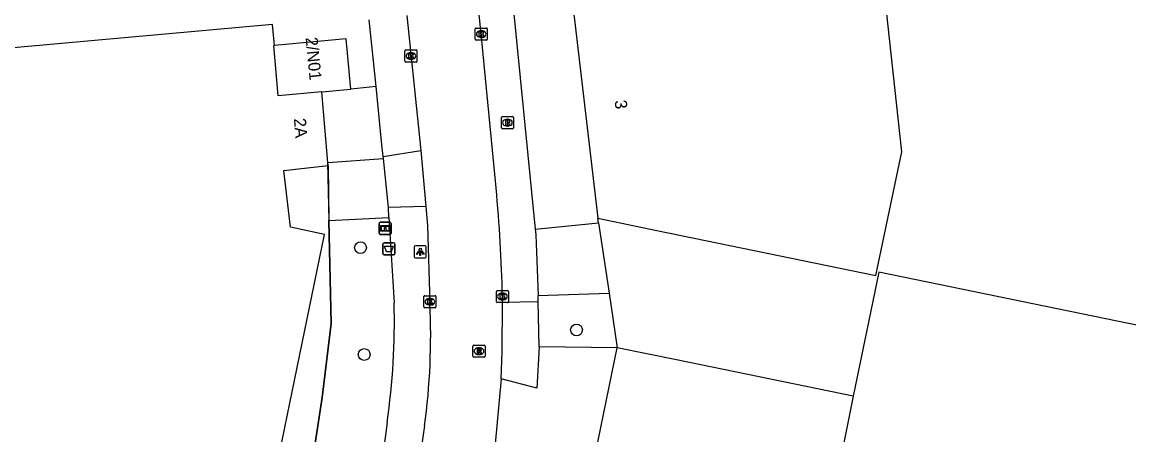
# Model space of a CAD drawing. Extents: x 158087 to 159494, y 382905 to 383981.
# Drawn here: x 158677.2 to 158768.8, y 383054.6 to 383088.8 of the extents above; entities that cross this region are included whole.
import ezdxf

# ---------------------------------------------------------------- set-up
doc = ezdxf.new("R2010")
doc.units = 0
for name, color, linetype in [('IMGEO_Afvalbak', 7, 'Continuous'), ('IMGEO_Boom', 7, 'Continuous'), ('IMGEO_Brandkraan', 7, 'Continuous'), ('IMGEO_Groenvoorziening', 7, 'Continuous'), ('IMGEO_Hek', 7, 'Continuous'), ('IMGEO_Informatiebord', 7, 'Continuous'), ('IMGEO_Kolk', 7, 'Continuous'), ('IMGEO_Lichtpunt', 7, 'Continuous'), ('IMGEO_Pand', 7, 'Continuous'), ('IMGEO_Pand_nummerreeks', 7, 'Continuous'), ('IMGEO_Parkeervlak_open', 7, 'Continuous'), ('IMGEO_Rijbaan_lokaal_open', 7, 'Continuous'), ('IMGEO_Rioolput', 7, 'Continuous'), ('IMGEO_Voetpad_open', 7, 'Continuous')]:
    doc.layers.add(name, color=color, linetype=linetype)

msp = doc.modelspace()

# ---------------------------------------------------------------- linework, layer by layer
at = {"layer": 'IMGEO_Afvalbak'}
for p, q in [((158707.048, 383069.618), (158707.048, 383070.418)), ((158707.048, 383070.418), (158707.048, 383069.618)), ((158707.148, 383070.518), (158707.938, 383070.518)), ((158707.938, 383070.518), (158707.148, 383070.518)), ((158708.038, 383070.418), (158708.038, 383069.618)), ((158708.038, 383069.618), (158708.038, 383070.418)), ((158707.938, 383069.518), (158707.148, 383069.518)), ((158707.148, 383069.518), (158707.938, 383069.518))]:
    msp.add_line(p, q, dxfattribs=at)
msp.add_lwpolyline([(158707.191, 383070.232), (158707.895, 383070.232), (158707.746, 383069.762), (158707.34, 383069.762), (158707.191, 383070.232)], dxfattribs=at)
for centre, start, end in [((158707.148, 383070.418), 90, 180), ((158707.148, 383070.418), 90, 180), ((158707.938, 383070.418), 0, 90), ((158707.938, 383070.418), 360, 90), ((158707.148, 383069.618), 180, 270), ((158707.148, 383069.618), 180, 270), ((158707.938, 383069.618), 270, 0), ((158707.938, 383069.618), 270, 0)]:
    msp.add_arc(centre, 0.1, start, end, dxfattribs=at)
at = {"layer": 'IMGEO_Boom'}
for centre in [(158705.195, 383070.105), (158723.091, 383063.296), (158705.498, 383061.268)]:
    msp.add_circle(centre, 0.489, dxfattribs=at)
at = {"layer": 'IMGEO_Brandkraan'}
for p, q in [((158716.867, 383080.021), (158716.867, 383080.873)), ((158716.942, 383080.947), (158717.794, 383080.947)), ((158717.355, 383080.727), (158717.38, 383080.727)), ((158717.868, 383080.873), (158717.868, 383080.021)), ((158717.794, 383079.947), (158716.942, 383079.947)), ((158717.378, 383080.167), (158717.353, 383080.167))]:
    msp.add_line(p, q, dxfattribs=at)
for points in [[(158716.867, 383080.021), (158716.867, 383080.873)], [(158716.942, 383080.947), (158717.794, 383080.947)], [(158717.215, 383080.647), (158717.215, 383080.247), (158717.428, 383080.247)], [(158717.446, 383080.647), (158717.215, 383080.647)], [(158717.394, 383080.566), (158717.34, 383080.566), (158717.34, 383080.49)], [(158717.34, 383080.49), (158717.393, 383080.49)], [(158717.402, 383080.414), (158717.34, 383080.414), (158717.34, 383080.333)], [(158717.34, 383080.333), (158717.402, 383080.333)], [(158717.868, 383080.873), (158717.868, 383080.021)], [(158717.794, 383079.947), (158716.942, 383079.947)]]:
    msp.add_lwpolyline(points, dxfattribs=at)
for centre, radius, start, end in [((158716.944, 383080.871), 0.0765, 91.55205, 178.44795), ((158716.944, 383080.871), 0.0765, 91.55205, 178.44795), ((158717.395, 383080.528), 0.0379, 267.82845, 90.93552), ((158717.403, 383080.373), 0.0404, 269.87594, 90.50774), ((158717.434, 383080.498), 0.251, 268.66757, 293.53466), ((158717.45, 383080.502), 0.145, 59.4692, 91.53667), ((158717.475, 383080.549), 0.0922, 285.51372, 58.15012), ((158717.48, 383080.357), 0.105, 301.31148, 78.98903), ((158717.792, 383080.871), 0.0765, 1.55205, 88.44795), ((158717.792, 383080.871), 0.0765, 1.55205, 88.44795), ((158716.944, 383080.023), 0.0765, 181.55205, 268.44795), ((158716.944, 383080.023), 0.0765, 181.55205, 268.44795), ((158717.792, 383080.023), 0.0765, 271.55205, 358.44795), ((158717.792, 383080.023), 0.0765, 271.55205, 358.44795)]:
    msp.add_arc(centre, radius, start, end, dxfattribs=at)
for centre, major_axis, ratio, start_param, end_param in [((158717.354, 383080.447), (-0.387, 0.002), 0.722429, 4.712389, 7.853982), ((158717.379, 383080.447), (-0.39, 0.002), 0.717154, 1.570796, 4.712389)]:
    msp.add_ellipse(centre, major_axis=major_axis, ratio=ratio, start_param=start_param, end_param=end_param, dxfattribs=at)
at = {"layer": 'IMGEO_Groenvoorziening'}
for points in [[(158699.877, 383042.186), (158699.551, 383042.24), (158699.591, 383042.478), (158700.657, 383048.88), (158702.011, 383057.703), (158702.775, 383063.825), (158702.578, 383072.359)], [(158725.782, 383066.336), (158726.467, 383061.823)]]:
    msp.add_lwpolyline(points, dxfattribs=at)
at = {"layer": 'IMGEO_Hek'}
for points in [[(158702.468, 383077.144), (158702.578, 383072.359)], [(158702.578, 383072.359), (158702.775, 383063.825), (158702.011, 383057.703), (158700.657, 383048.88), (158699.591, 383042.478)]]:
    msp.add_lwpolyline(points, dxfattribs=at)
at = {"layer": 'IMGEO_Informatiebord'}
for p, q in [((158706.75, 383071.303), (158706.75, 383072.103)), ((158706.75, 383072.103), (158706.75, 383071.303)), ((158706.85, 383072.203), (158707.64, 383072.203)), ((158707.64, 383072.203), (158706.85, 383072.203)), ((158707.74, 383072.103), (158707.74, 383071.303)), ((158707.74, 383071.303), (158707.74, 383072.103)), ((158707.64, 383071.203), (158706.85, 383071.203)), ((158706.85, 383071.203), (158707.64, 383071.203))]:
    msp.add_line(p, q, dxfattribs=at)
for points in [[(158706.851, 383071.935), (158707.639, 383071.935), (158707.639, 383071.471), (158706.851, 383071.471), (158706.851, 383071.935)], [(158706.916, 383071.87), (158706.916, 383071.536), (158707.191, 383071.536), (158707.192, 383071.749), (158707.296, 383071.75), (158707.297, 383071.536), (158707.574, 383071.536), (158707.574, 383071.87), (158707.298, 383071.87), (158707.298, 383071.79), (158707.192, 383071.79), (158707.192, 383071.87), (158706.916, 383071.87)]]:
    msp.add_lwpolyline(points, dxfattribs=at)
for centre, start, end in [((158706.85, 383072.103), 90, 180), ((158706.85, 383072.103), 90, 180), ((158707.64, 383072.103), 0, 90), ((158707.64, 383072.103), 360, 90), ((158706.85, 383071.303), 180, 270), ((158706.85, 383071.303), 180, 270), ((158707.64, 383071.303), 270, 0), ((158707.64, 383071.303), 270, 0)]:
    msp.add_arc(centre, 0.1, start, end, dxfattribs=at)
at = {"layer": 'IMGEO_Kolk'}
for p, q in [((158714.696, 383087.351), (158714.696, 383088.203)), ((158714.771, 383088.277), (158715.623, 383088.277)), ((158715.184, 383088.057), (158715.209, 383088.057)), ((158715.697, 383088.203), (158715.697, 383087.351)), ((158715.623, 383087.277), (158714.771, 383087.277)), ((158715.207, 383087.497), (158715.182, 383087.497)), ((158708.869, 383085.539), (158708.869, 383086.391)), ((158708.944, 383086.465), (158709.796, 383086.465)), ((158709.38, 383085.685), (158709.355, 383085.685)), ((158709.357, 383086.245), (158709.382, 383086.245)), ((158709.87, 383086.391), (158709.87, 383085.539)), ((158709.796, 383085.465), (158708.944, 383085.465)), ((158716.453, 383065.635), (158716.453, 383066.487)), ((158716.528, 383066.561), (158717.38, 383066.561)), ((158717.454, 383066.487), (158717.454, 383065.635)), ((158710.441, 383065.207), (158710.441, 383066.059)), ((158710.516, 383066.133), (158711.368, 383066.133)), ((158710.929, 383065.913), (158710.954, 383065.913)), ((158711.442, 383066.059), (158711.442, 383065.207)), ((158717.38, 383065.561), (158716.528, 383065.561)), ((158716.964, 383065.781), (158716.939, 383065.781)), ((158716.941, 383066.341), (158716.966, 383066.341)), ((158711.368, 383065.133), (158710.516, 383065.133)), ((158710.952, 383065.353), (158710.927, 383065.353))]:
    msp.add_line(p, q, dxfattribs=at)
for points in [[(158714.696, 383087.351), (158714.696, 383088.203)], [(158714.771, 383088.277), (158715.623, 383088.277)], [(158715.017, 383087.977), (158715.14, 383087.977), (158715.14, 383087.826), (158715.27, 383087.977), (158715.434, 383087.977), (158715.288, 383087.826), (158715.441, 383087.577), (158715.289, 383087.577), (158715.204, 383087.741), (158715.14, 383087.674), (158715.14, 383087.577), (158715.017, 383087.577), (158715.017, 383087.977)], [(158715.697, 383088.203), (158715.697, 383087.351)], [(158715.623, 383087.277), (158714.771, 383087.277)], [(158708.869, 383085.539), (158708.869, 383086.391)], [(158708.944, 383086.465), (158709.796, 383086.465)], [(158709.19, 383086.165), (158709.313, 383086.165), (158709.313, 383086.014), (158709.443, 383086.165), (158709.607, 383086.165), (158709.461, 383086.014), (158709.614, 383085.765), (158709.462, 383085.765), (158709.377, 383085.929), (158709.313, 383085.862), (158709.313, 383085.765), (158709.19, 383085.765), (158709.19, 383086.165)], [(158709.87, 383086.391), (158709.87, 383085.539)], [(158709.796, 383085.465), (158708.944, 383085.465)], [(158716.453, 383065.635), (158716.453, 383066.487)], [(158716.528, 383066.561), (158717.38, 383066.561)], [(158717.454, 383066.487), (158717.454, 383065.635)], [(158710.441, 383065.207), (158710.441, 383066.059)], [(158710.516, 383066.133), (158711.368, 383066.133)], [(158710.762, 383065.833), (158710.885, 383065.833), (158710.885, 383065.682), (158711.015, 383065.833), (158711.179, 383065.833), (158711.033, 383065.682), (158711.186, 383065.433), (158711.034, 383065.433), (158710.949, 383065.597), (158710.885, 383065.53), (158710.885, 383065.433), (158710.762, 383065.433), (158710.762, 383065.833)], [(158711.442, 383066.059), (158711.442, 383065.207)], [(158717.38, 383065.561), (158716.528, 383065.561)], [(158716.774, 383066.261), (158716.897, 383066.261), (158716.897, 383066.11), (158717.027, 383066.261), (158717.191, 383066.261), (158717.045, 383066.11), (158717.198, 383065.861), (158717.046, 383065.861), (158716.961, 383066.025), (158716.897, 383065.958), (158716.897, 383065.861), (158716.774, 383065.861), (158716.774, 383066.261)], [(158711.368, 383065.133), (158710.516, 383065.133)]]:
    msp.add_lwpolyline(points, dxfattribs=at)
for centre, start, end in [((158714.773, 383088.201), 91.55205, 178.44795), ((158714.773, 383088.201), 91.55205, 178.44795), ((158715.621, 383088.201), 1.55205, 88.44795), ((158715.621, 383088.201), 1.55205, 88.44795), ((158714.773, 383087.353), 181.55205, 268.44795), ((158714.773, 383087.353), 181.55205, 268.44795), ((158715.621, 383087.353), 271.55205, 358.44795), ((158715.621, 383087.353), 271.55205, 358.44795), ((158708.946, 383086.389), 91.55205, 178.44795), ((158708.946, 383086.389), 91.55205, 178.44795), ((158709.794, 383086.389), 1.55205, 88.44795), ((158709.794, 383086.389), 1.55205, 88.44795), ((158708.946, 383085.541), 181.55205, 268.44795), ((158708.946, 383085.541), 181.55205, 268.44795), ((158709.794, 383085.541), 271.55205, 358.44795), ((158709.794, 383085.541), 271.55205, 358.44795), ((158716.53, 383066.485), 91.55205, 178.44795), ((158716.53, 383066.485), 91.55205, 178.44795), ((158717.378, 383066.485), 1.55205, 88.44795), ((158717.378, 383066.485), 1.55205, 88.44795), ((158710.518, 383066.057), 91.55205, 178.44795), ((158710.518, 383066.057), 91.55205, 178.44795), ((158711.366, 383066.057), 1.55205, 88.44795), ((158711.366, 383066.057), 1.55205, 88.44795), ((158716.53, 383065.637), 181.55205, 268.44795), ((158716.53, 383065.637), 181.55205, 268.44795), ((158717.378, 383065.637), 271.55205, 358.44795), ((158717.378, 383065.637), 271.55205, 358.44795), ((158710.518, 383065.209), 181.55205, 268.44795), ((158710.518, 383065.209), 181.55205, 268.44795), ((158711.366, 383065.209), 271.55205, 358.44795), ((158711.366, 383065.209), 271.55205, 358.44795)]:
    msp.add_arc(centre, 0.0765, start, end, dxfattribs=at)
for centre, major_axis, ratio, start_param, end_param in [((158715.183, 383087.777), (-0.387, 0.002), 0.722429, 4.712389, 7.853982), ((158715.208, 383087.777), (-0.39, 0.002), 0.717154, 1.570796, 4.712389), ((158709.356, 383085.965), (-0.387, 0.002), 0.722429, 4.712389, 7.853982), ((158709.381, 383085.965), (-0.39, 0.002), 0.717154, 1.570796, 4.712389), ((158710.928, 383065.633), (-0.387, 0.002), 0.722429, 4.712389, 7.853982), ((158710.953, 383065.633), (-0.39, 0.002), 0.717154, 1.570796, 4.712389), ((158716.94, 383066.061), (-0.387, 0.002), 0.722429, 4.712389, 7.853982), ((158716.965, 383066.061), (-0.39, 0.002), 0.717154, 1.570796, 4.712389)]:
    msp.add_ellipse(centre, major_axis=major_axis, ratio=ratio, start_param=start_param, end_param=end_param, dxfattribs=at)
at = {"layer": 'IMGEO_Lichtpunt'}
for p, q in [((158709.646, 383070.168), (158709.646, 383069.361)), ((158709.646, 383070.168), (158709.646, 383069.361)), ((158710.548, 383070.263), (158709.74, 383070.263)), ((158710.548, 383070.263), (158709.74, 383070.263)), ((158710.642, 383069.361), (158710.642, 383070.168)), ((158710.642, 383069.361), (158710.642, 383070.168)), ((158709.74, 383069.267), (158710.548, 383069.267)), ((158709.74, 383069.267), (158710.548, 383069.267))]:
    msp.add_line(p, q, dxfattribs=at)
for points in [[(158710.02, 383069.832), (158710.059, 383069.804), (158709.871, 383069.542), (158709.833, 383069.569), (158710.02, 383069.832)], [(158710.122, 383069.784), (158710.169, 383069.784), (158710.169, 383069.462), (158710.122, 383069.462), (158710.122, 383069.784)], [(158710.232, 383069.804), (158710.27, 383069.831), (158710.457, 383069.569), (158710.418, 383069.541), (158710.232, 383069.804)]]:
    msp.add_lwpolyline(points, dxfattribs=at)
msp.add_circle((158710.145, 383069.966), 0.0994, dxfattribs=at)
for centre, start, end in [((158709.74, 383070.168), 90, 180), ((158709.74, 383070.168), 90, 180), ((158710.548, 383070.168), 0, 90), ((158710.548, 383070.168), 0, 90), ((158709.74, 383069.361), 180, 270), ((158709.74, 383069.361), 180, 270), ((158710.548, 383069.361), 270, 0), ((158710.548, 383069.361), 270, 360)]:
    msp.add_arc(centre, 0.0946, start, end, dxfattribs=at)
at = {"layer": 'IMGEO_Pand'}
for points in [[(158724.841, 383072.542), (158729.739, 383071.533), (158747.892, 383067.794), (158750.034, 383078.044), (158748.475, 383092.503)], [(158722.692, 383090.85), (158724.841, 383072.542)], [(158698.058, 383086.829), (158697.904, 383088.562), (158670.9, 383086.13), (158670.851, 383085.89)], [(158701.993, 383083.002), (158698.386, 383082.673), (158698.022, 383086.826), (158698.058, 383086.829)], [(158704.391, 383083.221), (158704.013, 383087.373), (158698.058, 383086.829)], [(158701.993, 383083.002), (158704.391, 383083.221)], [(158702.487, 383077.145), (158701.993, 383083.002)], [(158692.751, 383029.887), (158694.907, 383040.416), (158695.839, 383040.207), (158702.204, 383071.182), (158699.388, 383071.79), (158698.852, 383076.496), (158702.507, 383076.913)], [(158702.507, 383076.913), (158702.487, 383077.145)], [(158786.952, 383058.944), (158787.714, 383062.657), (158782.229, 383063.783), (158781.694, 383061.178), (158748.125, 383068.073), (158746.016, 383057.807)], [(158718.839, 383024.688), (158726.467, 383061.823)], [(158746.016, 383057.807), (158731.365, 383060.817), (158726.467, 383061.823)], [(158746.016, 383057.807), (158742.475, 383040.135), (158738.473, 383020.655)]]:
    msp.add_lwpolyline(points, dxfattribs=at)
at = {"layer": 'IMGEO_Parkeervlak_open'}
for points in [[(158719.666, 383071.633), (158724.899, 383072.159)], [(158724.899, 383072.159), (158724.841, 383072.542)], [(158724.899, 383072.159), (158725.782, 383066.336)], [(158719.905, 383066.146), (158725.782, 383066.336)]]:
    msp.add_lwpolyline(points, dxfattribs=at)
at = {"layer": 'IMGEO_Rijbaan_lokaal_open'}
for points in [[(158716.426, 383075.048), (158715.252, 383087.258), (158714.121, 383098.274), (158713.086, 383108.669)], [(158709.021, 383089.305), (158710.194, 383078.144)], [(158710.194, 383078.144), (158710.607, 383073.523)], [(158710.607, 383073.523), (158710.748, 383071.945), (158710.945, 383065.494)], [(158716.838, 383059.249), (158716.931, 383061.498), (158716.949, 383065.587)], [(158716.949, 383065.587), (158716.956, 383066.058)], [(158716.838, 383059.249), (158716.349, 383053.888)], [(158710.506, 383055.354), (158709.861, 383051.074), (158708.796, 383045.254), (158708.528, 383044.437), (158708.229, 383042.958)]]:
    msp.add_lwpolyline(points, dxfattribs=at)
for centre, radius, start, end in [((158587.25, 383062.922), 129.744, 1.38507, 5.3628), ((158654.594, 383062.854), 56.413, 352.35985, 2.68213)]:
    msp.add_arc(centre, radius, start, end, dxfattribs=at)
at = {"layer": 'IMGEO_Rioolput'}
for p, q in [((158714.509, 383061.118), (158714.509, 383061.97)), ((158714.584, 383062.044), (158715.436, 383062.044)), ((158715.51, 383061.97), (158715.51, 383061.118)), ((158715.436, 383061.044), (158714.584, 383061.044)), ((158715.02, 383061.264), (158714.995, 383061.264)), ((158714.997, 383061.824), (158715.022, 383061.824))]:
    msp.add_line(p, q, dxfattribs=at)
for points in [[(158714.509, 383061.118), (158714.509, 383061.97)], [(158714.584, 383062.044), (158715.436, 383062.044)], [(158715.51, 383061.97), (158715.51, 383061.118)], [(158715.436, 383061.044), (158714.584, 383061.044)], [(158715.098, 383061.742), (158714.846, 383061.744), (158714.846, 383061.344)], [(158714.846, 383061.344), (158714.97, 383061.344), (158714.97, 383061.506), (158714.981, 383061.506)], [(158715.024, 383061.663), (158714.97, 383061.663), (158714.97, 383061.582)], [(158714.97, 383061.582), (158715.022, 383061.582)], [(158715.028, 383061.477), (158715.099, 383061.344), (158715.239, 383061.344), (158715.174, 383061.47)]]:
    msp.add_lwpolyline(points, dxfattribs=at)
for centre, radius, start, end in [((158714.586, 383061.968), 0.0765, 91.55205, 178.44795), ((158714.586, 383061.968), 0.0765, 91.55205, 178.44795), ((158715.434, 383061.968), 0.0765, 1.55205, 88.44795), ((158715.434, 383061.968), 0.0765, 1.55205, 88.44795), ((158714.586, 383061.12), 0.0765, 181.55205, 268.44795), ((158714.586, 383061.12), 0.0765, 181.55205, 268.44795), ((158714.98, 383061.453), 0.0533, 26.02933, 88.69889), ((158715.006, 383061.771), 0.19, 274.7715, 282.96867), ((158715.03, 383061.567), 0.0964, 77.00612, 93.18647), ((158715.044, 383061.624), 0.0378, 276.66336, 79.67722), ((158715.097, 383061.632), 0.109, 350.36119, 89.41601), ((158715.095, 383061.632), 0.112, 277.58423, 350.98172), ((158715.079, 383061.417), 0.108, 29.51342, 73.79051), ((158715.434, 383061.12), 0.0765, 271.55205, 358.44795), ((158715.434, 383061.12), 0.0765, 271.55205, 358.44795)]:
    msp.add_arc(centre, radius, start, end, dxfattribs=at)
for centre, major_axis, ratio, start_param, end_param in [((158714.996, 383061.544), (-0.387, 0.002), 0.722429, 4.712389, 7.853982), ((158715.021, 383061.544), (-0.39, 0.002), 0.717154, 1.570796, 4.712389)]:
    msp.add_ellipse(centre, major_axis=major_axis, ratio=ratio, start_param=start_param, end_param=end_param, dxfattribs=at)
at = {"layer": 'IMGEO_Voetpad_open'}
for points in [[(158718.069, 383090.31), (158717.807, 383090.27), (158719.666, 383071.633)], [(158706.478, 383083.433), (158705.916, 383088.961)], [(158706.478, 383083.433), (158704.391, 383083.221)], [(158707.066, 383077.657), (158706.967, 383078.62), (158706.478, 383083.433)], [(158702.487, 383077.145), (158707.085, 383077.47)], [(158707.066, 383077.657), (158710.194, 383078.144)], [(158707.085, 383077.47), (158707.066, 383077.657)], [(158707.499, 383073.438), (158707.085, 383077.47)], [(158702.507, 383076.913), (158702.578, 383072.359)], [(158710.607, 383073.523), (158707.499, 383073.438)], [(158707.549, 383072.604), (158707.499, 383073.438)], [(158702.578, 383072.359), (158707.549, 383072.604)], [(158707.549, 383072.604), (158707.974, 383065.543)], [(158719.666, 383071.633), (158719.713, 383071.164), (158719.905, 383066.146)], [(158716.949, 383065.587), (158719.924, 383065.654)], [(158719.924, 383065.654), (158719.905, 383066.146)], [(158720.006, 383061.91), (158719.924, 383065.654)], [(158720.006, 383061.91), (158719.808, 383058.489), (158716.838, 383059.249)], [(158726.467, 383061.823), (158720.006, 383061.91)], [(158707.395, 383055.653), (158706.776, 383050.851), (158705.945, 383046.082), (158705.501, 383044.567), (158704.859, 383041.124)]]:
    msp.add_lwpolyline(points, dxfattribs=at)
msp.add_arc((158651.84, 383063.867), 56.159, 351.58916, 1.70984, dxfattribs=at)

# ---------------------------------------------------------------- texts
at = {"layer": 'IMGEO_Pand_nummerreeks'}
for s, rotation, p in [('2/N01', 275.483, (158700.644, 383087.472)), ('3', 276.69477, (158726.237, 383082.263)), ('2A', 274.81836, (158699.672, 383080.778))]:
    msp.add_text(s, height=1, rotation=rotation, dxfattribs=at).set_placement(p)

doc.saveas('drawing.dxf')
